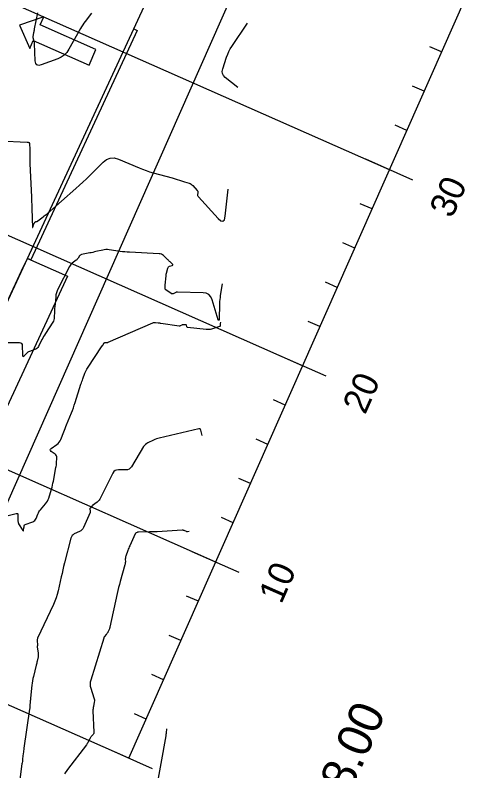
# Model space of a CAD drawing. Extents: x 658976 to 668726, y 639543 to 647196.
# Drawn here: x 662806 to 662915.7, y 642793.5 to 642969.7 of the extents above; entities that cross this region are included whole.
import ezdxf

# ---------------------------------------------------------------- set-up
doc = ezdxf.new("R2010")
doc.units = 0
for name, color, linetype in [('Ex_Major Contours', 7, 'Continuous'), ('Ex_Minor Contours', 7, 'Continuous'), ('R_Axis', 7, 'Continuous'), ('R_Axis Annot', 7, 'Continuous'), ('R_Exist Surface', 7, 'Continuous'), ('R_Grid', 7, 'Continuous'), ('R_MOT', 7, 'Continuous'), ('R_Proposed Const Limits', 7, 'Continuous')]:
    doc.layers.add(name, color=color, linetype=linetype)

msp = doc.modelspace()

# ---------------------------------------------------------------- linework, layer by layer
at = {"layer": 'Ex_Major Contours'}
for points in [[(662857.87, 642952.79), (662854.97, 642955.14), (662854.57, 642955.56), (662854.34, 642956.03), (662854.28, 642956.54), (662854.39, 642957.11), (662855.29, 642959.89), (662855.53, 642960.54), (662855.81, 642961.17), (662856.13, 642961.78), (662856.5, 642962.37), (662860.15, 642967.79)], [(662802.31, 642940.37), (662808.83, 642940.08), (662809.06, 642940.04), (662809.23, 642939.94), (662809.33, 642939.77), (662809.38, 642939.54), (662809.44, 642938.51), (662809.46, 642938.25), (662809.47, 642937.99), (662809.47, 642937.73), (662809.47, 642937.47), (662809.44, 642936.24), (662809.44, 642935.95), (662809.44, 642935.65), (662809.44, 642935.36), (662809.46, 642935.07), (662809.8, 642927.25), (662809.83, 642926.68), (662809.85, 642926.11), (662809.87, 642925.54), (662809.89, 642924.97), (662809.99, 642921.93), (662809.99, 642921.74), (662810, 642921.55), (662810.01, 642921.36), (662810.02, 642921.17), (662810.05, 642920.26), (662810.06, 642920.17), (662810.08, 642920.13), (662810.1, 642920.16), (662810.13, 642920.25), (662810.27, 642920.78), (662810.3, 642920.86), (662810.33, 642920.94), (662810.37, 642921.01), (662810.41, 642921.08), (662810.61, 642921.38), (662810.65, 642921.43), (662810.7, 642921.48), (662810.75, 642921.5), (662810.82, 642921.52), (662811.08, 642921.58), (662811.15, 642921.59), (662811.21, 642921.62), (662811.27, 642921.65), (662811.33, 642921.69), (662812.56, 642922.66), (662812.78, 642922.84), (662813, 642923.02), (662813.22, 642923.2), (662813.44, 642923.38), (662820.16, 642929.26), (662820.99, 642929.99), (662821.8, 642930.74), (662822.6, 642931.5), (662823.38, 642932.27), (662826.5, 642935.39), (662827.31, 642936.02), (662828.18, 642936.35), (662829.11, 642936.37), (662830.09, 642936.09), (662834.93, 642934.04), (662835.72, 642933.72), (662836.51, 642933.43), (662837.32, 642933.16), (662838.14, 642932.93), (662842.6, 642931.72), (662842.84, 642931.66), (662843.08, 642931.59), (662843.32, 642931.51), (662843.56, 642931.44), (662844.51, 642931.12), (662844.75, 642931.05), (662844.98, 642930.97), (662845.22, 642930.9), (662845.46, 642930.82), (662846.52, 642930.5), (662846.77, 642930.41), (662846.99, 642930.29), (662847.2, 642930.13), (662847.39, 642929.95), (662848.41, 642928.81), (662848.49, 642928.7), (662848.55, 642928.59), (662848.57, 642928.46), (662848.58, 642928.33), (662848.53, 642927.78), (662848.53, 642927.65), (662848.56, 642927.52), (662848.62, 642927.41), (662848.7, 642927.3), (662853.3, 642922.25), (662853.93, 642921.69), (662854.42, 642921.6), (662854.76, 642921.96), (662854.95, 642922.79), (662855.62, 642929.11)], [(662841.28, 642803.34), (662841.18, 642802.36), (662841.17, 642802.2), (662841.15, 642802.03), (662841.12, 642801.87), (662841.09, 642801.71), (662838.64, 642787.92)]]:
    msp.add_lwpolyline(points, dxfattribs=at)
at = {"layer": 'Ex_Minor Contours'}
for points in [[(662823.83, 642970.09), (662822.34, 642968.17), (662822.05, 642967.77), (662821.76, 642967.36), (662821.5, 642966.94), (662821.25, 642966.51), (662818.56, 642961.68), (662818.06, 642960.94), (662817.45, 642960.32), (662816.75, 642959.82), (662815.94, 642959.45), (662812.11, 642958.05), (662811.52, 642957.93), (662811.08, 642958.04), (662810.81, 642958.4), (662810.7, 642958.99), (662810.51, 642963.02), (662810.5, 642963.15), (662810.49, 642963.28), (662810.46, 642963.42), (662810.43, 642963.54), (662810.29, 642964.06), (662810.26, 642964.19), (662810.24, 642964.32), (662810.24, 642964.45), (662810.25, 642964.59), (662810.39, 642965.6), (662810.42, 642965.82), (662810.46, 642966.03), (662810.5, 642966.24), (662810.54, 642966.46), (662811.33, 642970.17)], [(662854.23, 642907.05), (662853.8, 642904.32), (662853.74, 642903.86), (662853.69, 642903.4), (662853.65, 642902.94), (662853.63, 642902.48), (662853.52, 642898.61), (662853.51, 642898.61), (662853.51, 642898.6), (662853.5, 642898.59), (662853.5, 642898.59), (662853.46, 642898.58), (662853.45, 642898.58), (662853.44, 642898.58), (662853.43, 642898.58), (662853.42, 642898.58), (662853.34, 642898.59), (662853.32, 642898.59), (662853.31, 642898.6), (662853.3, 642898.61), (662853.29, 642898.62), (662851.91, 642903.33), (662851.6, 642904.02), (662851.15, 642904.52), (662850.55, 642904.83), (662849.8, 642904.95), (662843.83, 642905.09), (662843.7, 642905.09), (662843.56, 642905.07), (662843.44, 642905.03), (662843.31, 642904.97), (662842.83, 642904.72), (662842.71, 642904.68), (662842.59, 642904.67), (662842.47, 642904.69), (662842.36, 642904.75), (662841.1, 642905.63), (662841.03, 642905.69), (662840.98, 642905.76), (662840.96, 642905.84), (662840.95, 642905.93), (662840.98, 642906.32), (662840.98, 642906.41), (662840.99, 642906.51), (662841, 642906.61), (662841, 642906.7), (662841.19, 642908.93), (662841.19, 642908.98), (662841.2, 642909.03), (662841.2, 642909.08), (662841.21, 642909.13), (662841.23, 642909.33), (662841.24, 642909.38), (662841.25, 642909.43), (662841.26, 642909.48), (662841.27, 642909.53), (662841.58, 642910.71), (662841.63, 642910.85), (662841.72, 642910.97), (662841.83, 642911.06), (662841.97, 642911.13), (662842.6, 642911.33), (662842.72, 642911.39), (662842.77, 642911.46), (662842.75, 642911.55), (662842.67, 642911.65), (662842.12, 642912.14), (662841.98, 642912.26), (662841.85, 642912.38), (662841.72, 642912.51), (662841.59, 642912.63), (662840.56, 642913.61), (662840.33, 642913.79), (662840.09, 642913.92), (662839.82, 642914.01), (662839.53, 642914.05), (662832.65, 642914.38), (662832.1, 642914.41), (662831.55, 642914.46), (662831, 642914.52), (662830.45, 642914.59), (662827.95, 642914.97), (662827.56, 642915.01), (662827.18, 642915.01), (662826.79, 642914.98), (662826.41, 642914.9), (662824.83, 642914.53), (662824.47, 642914.45), (662824.1, 642914.37), (662823.74, 642914.29), (662823.38, 642914.22), (662821.5, 642913.84), (662821.35, 642913.8), (662821.22, 642913.73), (662821.11, 642913.64), (662821.01, 642913.52), (662820.67, 642912.99), (662820.57, 642912.86), (662820.47, 642912.75), (662820.36, 642912.64), (662820.24, 642912.54), (662819.3, 642911.84), (662819.11, 642911.68), (662818.95, 642911.5), (662818.8, 642911.31), (662818.68, 642911.1), (662815.98, 642905.79), (662815.79, 642905.36), (662815.63, 642904.91), (662815.52, 642904.45), (662815.46, 642903.97), (662815.25, 642901.7), (662815.22, 642901.39), (662815.2, 642901.08), (662815.18, 642900.78), (662815.17, 642900.47), (662815.14, 642899.23), (662815.11, 642898.93), (662815.04, 642898.63), (662814.93, 642898.36), (662814.78, 642898.09), (662813.05, 642895.43), (662812.84, 642895.1), (662812.63, 642894.75), (662812.44, 642894.4), (662812.25, 642894.05), (662811.43, 642892.43), (662811.28, 642892.19), (662811.09, 642891.99), (662810.87, 642891.83), (662810.62, 642891.71), (662809.33, 642891.24), (662809.16, 642891.17), (662809, 642891.08), (662808.85, 642890.97), (662808.72, 642890.84), (662807.97, 642890.07), (662807.95, 642890.06), (662807.93, 642890.05), (662807.91, 642890.06), (662807.9, 642890.08), (662807.83, 642890.17), (662807.81, 642890.19), (662807.8, 642890.22), (662807.79, 642890.24), (662807.79, 642890.27), (662807.78, 642890.44), (662807.78, 642890.48), (662807.78, 642890.51), (662807.78, 642890.55), (662807.77, 642890.59), (662807.75, 642892.59), (662807.7, 642892.89), (662807.57, 642893.11), (662807.35, 642893.23), (662807.05, 642893.28), (662791.39, 642893.25)], [(662802.25, 642852.51), (662806.29, 642853.52), (662806.45, 642853.54), (662806.56, 642853.49), (662806.63, 642853.4), (662806.65, 642853.24), (662806.66, 642852.21), (662806.66, 642852.04), (662806.66, 642851.85), (662806.66, 642851.82), (662806.66, 642851.78), (662806.66, 642851.74), (662806.67, 642851.71), (662806.7, 642851.56), (662806.7, 642851.52), (662806.71, 642851.48), (662806.72, 642851.45), (662806.72, 642851.41), (662806.75, 642851.26), (662806.76, 642851.22), (662806.78, 642851.18), (662806.79, 642851.15), (662806.81, 642851.11), (662807.84, 642849.56), (662807.89, 642849.5), (662807.93, 642849.48), (662807.96, 642849.52), (662807.98, 642849.6), (662808.04, 642850.08), (662808.05, 642850.16), (662808.06, 642850.23), (662808.08, 642850.31), (662808.09, 642850.39), (662808.15, 642850.7), (662808.17, 642850.77), (662808.21, 642850.83), (662808.26, 642850.87), (662808.33, 642850.91), (662810.16, 642851.6), (662810.4, 642851.72), (662810.61, 642851.88), (662810.77, 642852.08), (662810.9, 642852.32), (662811.31, 642853.38), (662811.43, 642853.64), (662811.56, 642853.89), (662811.72, 642854.12), (662811.89, 642854.34), (662813.08, 642855.73), (662813.33, 642856.04), (662813.53, 642856.38), (662813.7, 642856.73), (662813.84, 642857.1), (662814.46, 642859.14), (662814.6, 642859.61), (662814.72, 642860.09), (662814.83, 642860.56), (662814.93, 642861.04), (662815.52, 642864.2), (662815.57, 642864.48), (662815.61, 642864.75), (662815.64, 642865.03), (662815.66, 642865.31), (662815.73, 642866.43), (662815.72, 642866.7), (662815.64, 642866.94), (662815.51, 642867.15), (662815.31, 642867.33), (662814.41, 642867.99), (662814.24, 642868.16), (662814.19, 642868.33), (662814.24, 642868.49), (662814.41, 642868.65), (662815.76, 642869.62), (662816.05, 642869.85), (662816.28, 642870.12), (662816.48, 642870.41), (662816.64, 642870.74), (662817.34, 642872.52), (662817.5, 642872.94), (662817.66, 642873.35), (662817.83, 642873.76), (662817.99, 642874.17), (662819.11, 642876.93), (662819.35, 642877.53), (662819.57, 642878.13), (662819.79, 642878.74), (662819.99, 642879.35), (662821.35, 642883.62), (662821.45, 642883.95), (662821.56, 642884.27), (662821.67, 642884.59), (662821.79, 642884.92), (662822.27, 642886.2), (662822.39, 642886.51), (662822.54, 642886.82), (662822.7, 642887.12), (662822.88, 642887.41), (662826.26, 642892.59), (662826.27, 642892.61), (662826.29, 642892.62), (662826.31, 642892.63), (662826.33, 642892.64), (662826.41, 642892.67), (662826.42, 642892.68), (662826.44, 642892.69), (662826.45, 642892.71), (662826.47, 642892.72), (662826.74, 642893.26), (662826.74, 642893.27), (662826.75, 642893.28), (662826.76, 642893.29), (662826.77, 642893.29), (662826.82, 642893.31), (662826.83, 642893.32), (662826.85, 642893.32), (662826.86, 642893.32), (662826.87, 642893.32), (662827.35, 642893.33), (662827.44, 642893.33), (662827.52, 642893.35), (662827.6, 642893.37), (662827.68, 642893.4), (662838.12, 642897.95), (662838.27, 642898), (662838.42, 642898.03), (662838.57, 642898.04), (662838.72, 642898.03), (662839.33, 642897.95), (662839.49, 642897.93), (662839.64, 642897.91), (662839.8, 642897.89), (662839.95, 642897.87), (662844.2, 642897.26), (662844.3, 642897.25), (662844.38, 642897.26), (662844.47, 642897.28), (662844.56, 642897.32), (662844.89, 642897.49), (662844.97, 642897.53), (662845.06, 642897.55), (662845.15, 642897.57), (662845.24, 642897.57), (662845.66, 642897.56), (662845.73, 642897.55), (662845.78, 642897.52), (662845.83, 642897.47), (662845.86, 642897.4), (662845.95, 642897.1), (662845.98, 642897.03), (662846.02, 642896.98), (662846.08, 642896.95), (662846.15, 642896.93), (662850.51, 642896.45), (662850.85, 642896.43), (662851.19, 642896.45), (662851.52, 642896.5), (662851.85, 642896.58), (662853.7, 642897.14), (662853.76, 642897.16), (662853.8, 642897.2), (662853.82, 642897.24), (662853.83, 642897.3), (662853.84, 642897.59), (662853.84, 642897.63), (662853.84, 642897.68), (662853.85, 642897.73), (662853.85, 642897.78), (662853.9, 642898.07)], [(662849.6, 642871.7), (662849.3, 642872.94), (662849.23, 642873.12), (662849.13, 642873.23), (662848.98, 642873.27), (662848.79, 642873.26), (662839.59, 642871.08), (662839.25, 642870.99), (662838.91, 642870.88), (662838.58, 642870.76), (662838.25, 642870.61), (662836.96, 642870.01), (662836.66, 642869.83), (662836.39, 642869.62), (662836.15, 642869.38), (662835.95, 642869.09), (662833.09, 642864.39), (662832.84, 642864.06), (662832.54, 642863.84), (662832.19, 642863.7), (662831.78, 642863.66), (662830.06, 642863.69), (662829.66, 642863.64), (662829.32, 642863.5), (662829.03, 642863.27), (662828.81, 642862.93), (662825.72, 642856.84), (662825.6, 642856.63), (662825.46, 642856.44), (662825.29, 642856.27), (662825.1, 642856.12), (662824.07, 642855.37), (662824, 642855.31), (662823.93, 642855.25), (662823.86, 642855.19), (662823.79, 642855.12), (662823.54, 642854.84), (662823.49, 642854.77), (662823.45, 642854.69), (662823.44, 642854.61), (662823.45, 642854.52), (662823.51, 642854.12), (662823.52, 642854.03), (662823.52, 642853.94), (662823.5, 642853.84), (662823.47, 642853.75), (662821.93, 642850.23), (662821.77, 642849.94), (662821.57, 642849.69), (662821.32, 642849.48), (662821.03, 642849.32), (662819.79, 642848.74), (662819.51, 642848.57), (662819.28, 642848.36), (662819.12, 642848.1), (662819, 642847.79), (662817.52, 642842), (662817.31, 642841.19), (662817.12, 642840.37), (662816.93, 642839.55), (662816.74, 642838.73), (662816.03, 642835.45), (662815.83, 642834.63), (662815.58, 642833.84), (662815.29, 642833.05), (662814.95, 642832.28), (662811.25, 642824.45), (662811.19, 642824.29), (662811.15, 642824.13), (662811.13, 642823.97), (662811.13, 642823.8), (662811.19, 642822.88), (662811.19, 642822.84), (662811.19, 642822.79), (662811.19, 642822.75), (662811.19, 642822.71), (662811.18, 642822.54), (662811.18, 642822.49), (662811.18, 642822.45), (662811.18, 642822.41), (662811.18, 642822.37), (662811.38, 642821.02), (662811.41, 642820.78), (662811.41, 642820.55), (662811.39, 642820.31), (662811.35, 642820.07), (662811.15, 642819.11), (662811.09, 642818.87), (662811.04, 642818.63), (662810.98, 642818.39), (662810.92, 642818.16), (662810.27, 642815.55), (662810.15, 642815.03), (662810.05, 642814.51), (662809.97, 642813.99), (662809.91, 642813.47), (662809.6, 642810.48), (662809.58, 642810.26), (662809.56, 642810.05), (662809.55, 642809.83), (662809.53, 642809.61), (662809.47, 642808.74), (662809.46, 642808.53), (662809.44, 642808.31), (662809.41, 642808.09), (662809.38, 642807.88), (662808.06, 642798.78), (662808.02, 642798.48), (662807.98, 642798.17), (662807.94, 642797.87), (662807.9, 642797.57), (662807.76, 642796.35), (662807.72, 642796.04), (662807.69, 642795.74), (662807.65, 642795.43), (662807.61, 642795.13), (662806.09, 642783.56)], [(662846.57, 642849.29), (662846.18, 642849.25), (662846.12, 642849.25), (662846.06, 642849.26), (662846, 642849.27), (662845.94, 642849.29), (662845.38, 642849.54), (662845.26, 642849.58), (662845.15, 642849.61), (662845.03, 642849.62), (662844.91, 642849.62), (662839.07, 642849.27), (662838.62, 642849.24), (662838.18, 642849.22), (662837.73, 642849.21), (662837.28, 642849.2), (662834.75, 642849.16), (662834.68, 642849.15), (662834.61, 642849.14), (662834.54, 642849.12), (662834.47, 642849.1), (662834.2, 642848.99), (662834.14, 642848.96), (662834.09, 642848.92), (662834.04, 642848.86), (662834.01, 642848.8), (662832.7, 642845.97), (662832.58, 642845.7), (662832.47, 642845.43), (662832.36, 642845.16), (662832.26, 642844.88), (662831.79, 642843.55), (662831.74, 642843.39), (662831.71, 642843.23), (662831.69, 642843.06), (662831.68, 642842.89), (662831.69, 642842.21), (662831.68, 642842.04), (662831.67, 642841.87), (662831.64, 642841.71), (662831.6, 642841.54), (662830.5, 642837.66), (662830.3, 642836.96), (662830.12, 642836.25), (662829.95, 642835.54), (662829.79, 642834.83), (662828.09, 642827.03), (662828.06, 642826.89), (662828.02, 642826.76), (662827.97, 642826.63), (662827.91, 642826.5), (662827.59, 642825.82), (662827.57, 642825.77), (662827.54, 642825.73), (662827.52, 642825.69), (662827.49, 642825.65), (662827.37, 642825.48), (662827.34, 642825.44), (662827.31, 642825.4), (662827.27, 642825.36), (662827.24, 642825.32), (662826.86, 642824.87), (662826.79, 642824.78), (662826.73, 642824.69), (662826.68, 642824.58), (662826.64, 642824.48), (662823.62, 642814.63), (662823.52, 642814.18), (662823.48, 642813.72), (662823.53, 642813.26), (662823.64, 642812.81), (662824.38, 642810.58), (662824.45, 642810.33), (662824.48, 642810.07), (662824.48, 642809.82), (662824.45, 642809.56), (662824.24, 642808.54), (662824.19, 642808.28), (662824.16, 642808.02), (662824.15, 642807.76), (662824.15, 642807.5), (662824.37, 642802.56), (662824.36, 642802.41), (662824.33, 642802.26), (662824.26, 642802.13), (662824.17, 642802.01), (662823.74, 642801.54), (662823.63, 642801.41), (662823.54, 642801.29), (662823.46, 642801.15), (662823.38, 642801.01), (662823.02, 642800.26), (662822.93, 642800.09), (662822.83, 642799.93), (662822.73, 642799.77), (662822.62, 642799.61), (662818.2, 642793.86), (662817.51, 642792.83)]]:
    msp.add_lwpolyline(points, dxfattribs=at)
at = {"layer": 'R_Axis'}
for p, q in [((662832.51, 642796.46), (663136.02, 643482.31)), ((662905.35, 642961.06), (662902.61, 642962.28)), ((662901.31, 642951.92), (662898.56, 642953.13)), ((662897.26, 642942.77), (662894.52, 642943.99)), ((662898.7, 642931.2), (662887.73, 642936.06)), ((662889.17, 642924.49), (662886.42, 642925.7)), ((662885.12, 642915.34), (662882.38, 642916.55)), ((662881.07, 642906.2), (662878.33, 642907.41)), ((662877.03, 642897.05), (662874.28, 642898.27)), ((662878.47, 642885.48), (662867.49, 642890.33)), ((662868.93, 642878.76), (662866.19, 642879.98)), ((662864.89, 642869.62), (662862.14, 642870.83)), ((662860.84, 642860.47), (662858.1, 642861.69)), ((662856.79, 642851.33), (662854.05, 642852.54)), ((662858.23, 642839.76), (662847.26, 642844.61)), ((662848.7, 642833.04), (662845.96, 642834.25)), ((662844.65, 642823.89), (662841.91, 642825.11)), ((662840.61, 642814.75), (662837.86, 642815.96)), ((662836.56, 642805.61), (662833.82, 642806.82)), ((662838, 642794.03), (662827.03, 642798.89))]:
    msp.add_line(p, q, dxfattribs=at)
at = {"layer": 'R_Exist Surface'}
msp.add_lwpolyline([(662764.37, 642816.73), (662765.95, 642820.45), (662751.89, 642830.17), (662751.3, 642830.58), (662751.3, 642830.58), (662751.3, 642830.58), (662752.59, 642833.5), (662752.64, 642833.62), (662752.79, 642833.57), (662752.79, 642833.56), (662769.44, 642829.69), (662770.14, 642829.53), (662786.3, 642864.35), (662786.99, 642865.82), (662807.98, 642911.05), (662808.87, 642912.97), (662832.67, 642964.26), (662833.68, 642966.44), (662855.16, 643013.07)], dxfattribs=at)
at = {"layer": 'R_Grid'}
for p, q in [((662786.79, 642816.69), (663090.29, 643502.54)), ((662832.51, 642796.46), (663136.02, 643482.31)), ((662893.21, 642933.63), (662756.04, 642994.33)), ((662872.98, 642887.91), (662735.81, 642948.61)), ((662852.75, 642842.18), (662715.58, 642902.88)), ((662832.51, 642796.46), (662695.34, 642857.16))]:
    msp.add_line(p, q, dxfattribs=at)
at = {"layer": 'R_MOT'}
for p, q in [((662812.67, 642969.22), (662807.04, 642967.33)), ((662811.86, 642967.39), (662812.67, 642969.22)), ((662807.04, 642967.33), (662809.43, 642961.9)), ((662824.85, 642961.64), (662811.86, 642967.39)), ((662809.43, 642961.9), (662810.24, 642963.73)), ((662810.24, 642963.73), (662823.23, 642957.98)), ((662823.23, 642957.98), (662824.85, 642961.64))]:
    msp.add_line(p, q, dxfattribs=at)
at = {"layer": 'R_Proposed Const Limits'}
for points in [[(662808.87, 642912.97), (662833.68, 642966.44), (662834.45, 642966.1), (662809.63, 642912.63)], [(662770.14, 642829.53), (662786.99, 642865.82), (662808.87, 642912.97), (662818.18, 642908.8), (662796.31, 642861.69), (662779.49, 642825.44)]]:
    msp.add_lwpolyline(points, close=True, dxfattribs=at)

# ---------------------------------------------------------------- texts
at = {"layer": 'R_Axis Annot'}
for s, height, p in [('30', 6, (662907.79, 642922.09)), ('20', 6, (662887.56, 642876.37)), ('10', 6, (662868.01, 642832.2)), ('STA. 182+38.00', 8, (662861.07, 642736.2))]:
    msp.add_text(s, height=height, rotation=66.1295, dxfattribs=at).set_placement(p)

doc.saveas('drawing.dxf')
